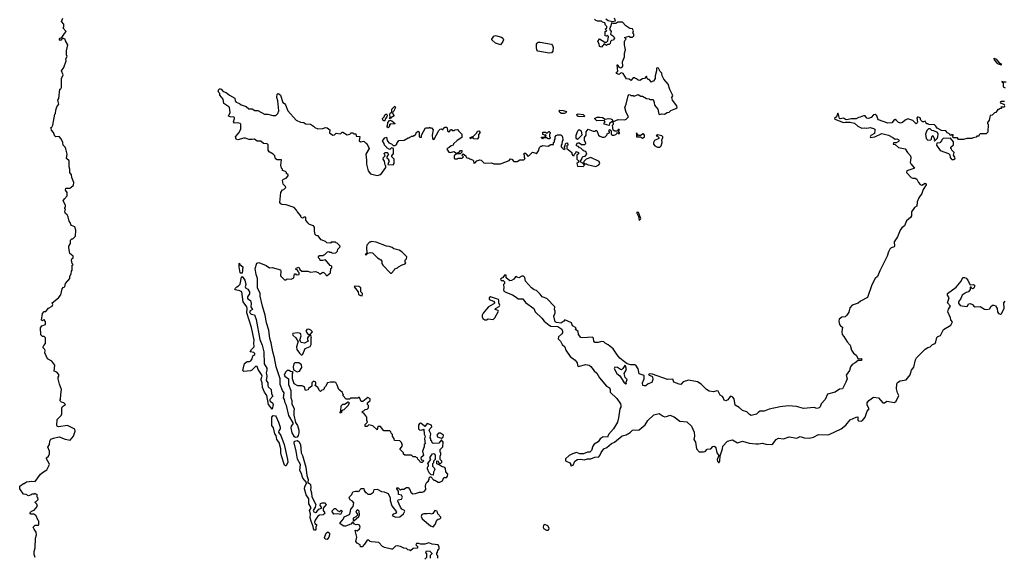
# Model space of a CAD drawing. Extents: x 2106670 to 2323771, y 35271 to 224896.
# Tile 399 of 419: x 2278960 to 2290762, y 175434 to 181878. Entities that reach past the tile are written whole.
import ezdxf

# ---------------------------------------------------------------- set-up
doc = ezdxf.new("R2010")
doc.units = 0

msp = doc.modelspace()

# ---------------------------------------------------------------- linework, layer by layer
at = {"layer": '0CON20XD'}
for points in [[(2279453, 177387), (2279462, 177445), (2279438, 177508), (2279422, 177575), (2279422, 177595), (2279430, 177605), (2279428, 177625), (2279405, 177652), (2279373, 177663), (2279382, 177735), (2279346, 177786), (2279294, 177814), (2279262, 177885), (2279267, 177907), (2279260, 177925), (2279243, 177943), (2279242, 177955), (2279248, 177972), (2279270, 177995), (2279270, 178065), (2279255, 178080), (2279232, 178082), (2279212, 178102), (2279208, 178185), (2279225, 178210), (2279270, 178225), (2279270, 178255), (2279260, 178265), (2279260, 178275), (2279255, 178280), (2279242, 178278), (2279235, 178270), (2279220, 178275), (2279233, 178357), (2279255, 178380), (2279275, 178380), (2279305, 178420), (2279350, 178445), (2279358, 178465), (2279350, 178485), (2279426, 178544), (2279455, 178580), (2279468, 178652), (2279482, 178668), (2279500, 178675), (2279508, 178715), (2279560, 178775), (2279560, 178805), (2279577, 178833), (2279580, 178865), (2279590, 178875), (2279590, 178935), (2279600, 178945), (2279590, 178955), (2279580, 178995), (2279585, 179010), (2279600, 179025), (2279600, 179045), (2279560, 179075), (2279548, 179145), (2279550, 179165), (2279570, 179195), (2279570, 179235), (2279585, 179250), (2279598, 179252), (2279630, 179285), (2279632, 179355), (2279620, 179395), (2279582, 179412), (2279573, 179423), (2279567, 179447), (2279553, 179463), (2279542, 179515), (2279529, 179539), (2279510, 179555), (2279503, 179573), (2279510, 179605), (2279502, 179612), (2279500, 179625), (2279510, 179635), (2279510, 179655), (2279482, 179705), (2279498, 179732), (2279530, 179765), (2279528, 179805), (2279510, 179835), (2279512, 179858), (2279561, 179859), (2279575, 179866), (2279604, 179896), (2279610, 179925), (2279586, 179985), (2279580, 180020), (2279563, 180045), (2279563, 180085), (2279553, 180115), (2279552, 180185), (2279522, 180215), (2279528, 180265), (2279515, 180330), (2279505, 180350), (2279480, 180375), (2279478, 180405), (2279459, 180449), (2279435, 180478), (2279395, 180473), (2279381, 180481), (2279367, 180525), (2279342, 180555), (2279338, 180578), (2279330, 180585), (2279345, 180590), (2279358, 180615), (2279382, 180745), (2279390, 180755), (2279392, 180795), (2279407, 180833), (2279428, 180865), (2279418, 180915), (2279430, 180935), (2279440, 181045), (2279455, 181050), (2279460, 181065), (2279462, 181175), (2279480, 181215), (2279460, 181265), (2279488, 181305), (2279518, 181385), (2279513, 181407), (2279530, 181435), (2279522, 181455), (2279520, 181505), (2279538, 181575), (2279508, 181625), (2279507, 181645), (2279473, 181657), (2279455, 181632), (2279445, 181628), (2279434, 181635), (2279445, 181656), (2279467, 181663), (2279499, 181711), (2279516, 181735), (2279480, 181775), (2279488, 181795), (2279488, 181825), (2279463, 181855), (2279477, 181897)], [(2286785, 180978), (2286752, 181042), (2286734, 181105), (2286680, 181165), (2286662, 181205), (2286658, 181235), (2286636, 181256), (2286618, 181295), (2286605, 181302), (2286592, 181295), (2286593, 181265), (2286578, 181205), (2286578, 181175), (2286558, 181142), (2286542, 181138), (2286535, 181130), (2286505, 181160), (2286495, 181160), (2286482, 181172), (2286475, 181200), (2286448, 181172), (2286425, 181170), (2286395, 181150), (2286372, 181152), (2286355, 181170), (2286342, 181172), (2286335, 181180), (2286315, 181180), (2286285, 181150), (2286267, 181167), (2286235, 181170), (2286195, 181232), (2286175, 181242), (2286162, 181238), (2286145, 181220), (2286112, 181232), (2286112, 181248), (2286130, 181255), (2286120, 181335), (2286130, 181335), (2286140, 181310), (2286165, 181300), (2286176, 181304), (2286189, 181321), (2286186, 181374), (2286208, 181432), (2286210, 181475), (2286220, 181515), (2286208, 181575), (2286208, 181615), (2286212, 181628), (2286230, 181645), (2286210, 181665), (2286265, 181680), (2286275, 181670), (2286305, 181670), (2286320, 181685), (2286320, 181705), (2286310, 181715), (2286318, 181745), (2286305, 181768), (2286273, 181773), (2286224, 181804), (2286185, 181850), (2286131, 181849), (2286105, 181832), (2286075, 181832), (2286055, 181840), (2286047, 181803), (2286030, 181765), (2286050, 181735), (2286040, 181705), (2286065, 181690), (2286087, 181667), (2286090, 181655), (2286080, 181645), (2286078, 181632), (2286052, 181628), (2286040, 181615), (2286038, 181592), (2286025, 181580), (2286005, 181580), (2285995, 181570), (2285965, 181590), (2285935, 181550), (2285910, 181555), (2285907, 181587), (2285890, 181615), (2285912, 181648), (2285975, 181610), (2285995, 181610), (2286010, 181625), (2286017, 181677), (2286005, 181690), (2285995, 181680), (2285980, 181685), (2285980, 181735), (2286000, 181745), (2285980, 181765), (2285998, 181782), (2286000, 181795), (2285982, 181812), (2285975, 181840), (2285945, 181850), (2285935, 181860), (2285885, 181860), (2285865, 181868), (2285850, 181885)], [(2285985, 181888), (2286015, 181868), (2286065, 181858), (2286100, 181865), (2286091, 181895)], [(2284725, 181578), (2284665, 181597), (2284620, 181635), (2284618, 181645), (2284645, 181682), (2284665, 181687), (2284735, 181669), (2284752, 181655), (2284758, 181635), (2284753, 181615), (2284725, 181578)], [(2285305, 181476), (2285172, 181502), (2285160, 181515), (2285153, 181545), (2285155, 181585), (2285162, 181598), (2285175, 181607), (2285198, 181608), (2285335, 181583), (2285348, 181568), (2285355, 181545), (2285349, 181501), (2285335, 181480), (2285305, 181476)], [(2290725, 181333), (2290685, 181348), (2290644, 181395), (2290640, 181415), (2290663, 181405), (2290702, 181362), (2290725, 181349), (2290725, 181333)], [(2290785, 181129), (2290758, 181128), (2290732, 181138), (2290735, 181130), (2290750, 181130), (2290750, 181075), (2290773, 181063)], [(2282558, 179258), (2282538, 179288), (2282515, 179290), (2282500, 179305), (2282492, 179345), (2282495, 179390), (2282480, 179405), (2282433, 179423), (2282412, 179442), (2282390, 179475), (2282390, 179505), (2282385, 179510), (2282365, 179510), (2282355, 179500), (2282342, 179502), (2282330, 179515), (2282330, 179525), (2282285, 179580), (2282280, 179595), (2282250, 179625), (2282155, 179658), (2282105, 179662), (2282091, 179671), (2282078, 179688), (2282090, 179805), (2282112, 179838), (2282128, 179842), (2282150, 179865), (2282148, 179878), (2282120, 179905), (2282110, 179955), (2282122, 179968), (2282155, 179980), (2282180, 180005), (2282178, 180018), (2282160, 180035), (2282160, 180045), (2282145, 180060), (2282112, 180072), (2282110, 180085), (2282098, 180098), (2282090, 180135), (2282098, 180198), (2282048, 180198), (2282025, 180210), (2282020, 180245), (2282000, 180265), (2281950, 180295), (2281940, 180315), (2281937, 180377), (2281925, 180390), (2281883, 180393), (2281852, 180422), (2281805, 180423), (2281775, 180446), (2281745, 180440), (2281705, 180443), (2281665, 180457), (2281645, 180457), (2281575, 180437), (2281555, 180447), (2281546, 180475), (2281587, 180523), (2281609, 180565), (2281610, 180625), (2281602, 180635), (2281575, 180641), (2281535, 180637), (2281524, 180655), (2281536, 180695), (2281533, 180705), (2281525, 180711), (2281482, 180712), (2281462, 180722), (2281482, 180765), (2281474, 180824), (2281465, 180834), (2281408, 180875), (2281401, 180925), (2281360, 180975), (2281360, 180995), (2281348, 181005), (2281341, 181025), (2281352, 181048), (2281365, 181050), (2281375, 181046), (2281398, 181018), (2281436, 181006), (2281473, 180973), (2281538, 180938), (2281542, 180905), (2281555, 180888), (2281593, 180873), (2281615, 180858), (2281675, 180838), (2281705, 180811), (2281745, 180808), (2281778, 180788), (2281815, 180788), (2281895, 180747), (2281935, 180747), (2281995, 180730), (2282032, 180728), (2282055, 180752), (2282068, 180785), (2282056, 180905), (2282044, 180946), (2282048, 180985), (2282055, 180992), (2282065, 180991), (2282085, 180974), (2282113, 180885), (2282135, 180874), (2282148, 180858), (2282176, 180786), (2282273, 180675), (2282325, 180649), (2282364, 180644), (2282385, 180628), (2282445, 180627), (2282483, 180603), (2282498, 180585), (2282535, 180568), (2282595, 180573), (2282625, 180587), (2282645, 180582), (2282677, 180557), (2282673, 180523), (2282715, 180493), (2282735, 180498), (2282753, 180517), (2282805, 180510), (2282825, 180530), (2282835, 180530), (2282885, 180497), (2282916, 180504), (2282935, 180520), (2282955, 180520), (2282965, 180510), (2282988, 180508), (2282993, 180483), (2283038, 180478), (2283030, 180425), (2283045, 180412), (2283085, 180420), (2283105, 180400), (2283118, 180398), (2283120, 180385), (2283135, 180370), (2283148, 180335), (2283110, 180265), (2283119, 180195), (2283116, 180145), (2283139, 180065), (2283165, 180031), (2283245, 180010), (2283289, 180021), (2283349, 180105), (2283350, 180125), (2283341, 180135), (2283333, 180183), (2283318, 180205), (2283320, 180225), (2283340, 180245), (2283330, 180275), (2283342, 180288), (2283368, 180288), (2283372, 180272), (2283380, 180265), (2283360, 180235), (2283362, 180222), (2283380, 180205), (2283382, 180192), (2283390, 180185), (2283372, 180142), (2283435, 180140), (2283450, 180155), (2283450, 180205), (2283420, 180235), (2283422, 180248), (2283440, 180275), (2283440, 180335), (2283415, 180340), (2283395, 180320), (2283360, 180340), (2283358, 180348), (2283332, 180372), (2283328, 180395), (2283310, 180425), (2283335, 180462), (2283355, 180470), (2283365, 180430), (2283385, 180400), (2283415, 180390), (2283435, 180370), (2283455, 180370), (2283480, 180385), (2283480, 180395), (2283505, 180430), (2283567, 180433), (2283615, 180460), (2283628, 180462), (2283635, 180470), (2283648, 180472), (2283655, 180480), (2283675, 180480), (2283685, 180490), (2283695, 180490), (2283710, 180505), (2283715, 180530), (2283728, 180532), (2283735, 180540), (2283750, 180525), (2283750, 180475), (2283758, 180468), (2283775, 180470), (2283778, 180495), (2283825, 180580), (2283865, 180580), (2283875, 180590), (2283882, 180582), (2283895, 180580), (2283917, 180557), (2283906, 180495), (2283908, 180455), (2283915, 180442), (2283928, 180445), (2283985, 180550), (2284000, 180565), (2284015, 180570), (2284025, 180560), (2284038, 180562), (2284042, 180578), (2284055, 180590), (2284075, 180590), (2284085, 180580), (2284090, 180545), (2284105, 180532), (2284118, 180542), (2284125, 180560), (2284135, 180560), (2284145, 180550), (2284165, 180550), (2284175, 180558), (2284202, 180562), (2284217, 180557), (2284220, 180545), (2284260, 180505), (2284260, 180465), (2284202, 180428), (2284162, 180388), (2284158, 180372), (2284133, 180367), (2284110, 180345), (2284092, 180338), (2284082, 180325), (2284105, 180292), (2284125, 180288), (2284165, 180298), (2284195, 180280), (2284228, 180292), (2284245, 180310), (2284258, 180308), (2284258, 180292), (2284238, 180272), (2284195, 180270), (2284170, 180245), (2284170, 180215), (2284175, 180210), (2284205, 180210), (2284215, 180220), (2284265, 180220), (2284280, 180235), (2284260, 180255), (2284275, 180270), (2284308, 180248), (2284312, 180232), (2284322, 180222), (2284345, 180220), (2284355, 180210), (2284388, 180198), (2284400, 180185), (2284405, 180160), (2284418, 180162), (2284440, 180185), (2284475, 180200), (2284490, 180195), (2284523, 180163), (2284538, 180158), (2284615, 180162), (2284645, 180152), (2284725, 180150), (2284828, 180192), (2284845, 180210), (2284858, 180208), (2284885, 180180), (2284925, 180180), (2284955, 180200), (2285005, 180200), (2285020, 180215), (2285010, 180225), (2285010, 180255), (2285000, 180265), (2285013, 180277), (2285027, 180277), (2285030, 180265), (2285055, 180240), (2285105, 180290), (2285145, 180280), (2285155, 180270), (2285180, 180305), (2285190, 180345), (2285205, 180360), (2285218, 180362), (2285225, 180370), (2285295, 180362), (2285325, 180380), (2285358, 180382), (2285360, 180405), (2285370, 180415), (2285370, 180435), (2285378, 180445), (2285378, 180472), (2285391, 180489), (2285405, 180498), (2285445, 180498), (2285459, 180489), (2285468, 180475), (2285470, 180435), (2285462, 180422), (2285460, 180385), (2285450, 180375), (2285450, 180355), (2285482, 180322), (2285500, 180335), (2285492, 180342), (2285490, 180355), (2285500, 180365), (2285502, 180388), (2285512, 180398), (2285525, 180400), (2285530, 180375), (2285520, 180365), (2285520, 180335), (2285580, 180285), (2285580, 180265), (2285592, 180252), (2285608, 180252), (2285612, 180268), (2285628, 180282), (2285632, 180298), (2285658, 180288), (2285658, 180272), (2285640, 180255), (2285640, 180205), (2285660, 180185), (2285658, 180172), (2285640, 180155), (2285645, 180122), (2285715, 180120), (2285730, 180135), (2285720, 180145), (2285720, 180160), (2285725, 180160), (2285735, 180150), (2285755, 180150), (2285763, 180143), (2285865, 180120), (2285901, 180139), (2285913, 180155), (2285905, 180178), (2285805, 180228), (2285752, 180208), (2285722, 180178), (2285720, 180160), (2285705, 180160), (2285698, 180168), (2285682, 180172), (2285682, 180188), (2285700, 180205), (2285702, 180228), (2285715, 180240), (2285738, 180242), (2285758, 180265), (2285748, 180298), (2285725, 180300), (2285715, 180310), (2285688, 180338), (2285672, 180342), (2285658, 180358), (2285642, 180362), (2285630, 180375), (2285645, 180400), (2285665, 180400), (2285695, 180380), (2285735, 180380), (2285748, 180392), (2285738, 180418), (2285730, 180425), (2285730, 180465), (2285750, 180495), (2285752, 180535), (2285773, 180567), (2285835, 180540), (2285855, 180540), (2285865, 180550), (2285878, 180548), (2285900, 180495), (2285915, 180480), (2285945, 180468), (2285965, 180468), (2285980, 180475), (2286000, 180495), (2286002, 180508), (2286012, 180518), (2286028, 180522), (2286030, 180535), (2286020, 180545), (2286035, 180560), (2286050, 180545), (2286050, 180505), (2286065, 180492), (2286085, 180492), (2286107, 180503), (2286118, 180512), (2286125, 180530), (2286132, 180512), (2286148, 180512), (2286150, 180525), (2286140, 180535), (2286142, 180548), (2286150, 180555), (2286145, 180560), (2286135, 180560), (2286125, 180540), (2286095, 180540), (2286072, 180552), (2286067, 180613), (2286078, 180625), (2286078, 180635), (2286070, 180655), (2286135, 180680), (2286212, 180678), (2286230, 180685), (2286258, 180712), (2286228, 180765), (2286213, 180825), (2286231, 180865), (2286254, 180966), (2286265, 180980), (2286278, 180978), (2286285, 180970), (2286315, 180970), (2286325, 180960), (2286375, 180980), (2286405, 180960), (2286425, 180960), (2286473, 180933), (2286505, 180930), (2286515, 180920), (2286555, 180920), (2286566, 180886), (2286568, 180855), (2286608, 180805), (2286623, 180745), (2286635, 180742), (2286655, 180750), (2286690, 180745), (2286723, 180767), (2286745, 180770), (2286765, 180788), (2286827, 180813), (2286840, 180825), (2286838, 180845), (2286784, 180914), (2286778, 180945), (2286790, 180965), (2286785, 180978)], [(2283405, 180690), (2283393, 180693), (2283400, 180705), (2283396, 180745), (2283402, 180758), (2283422, 180768), (2283422, 180805), (2283455, 180842), (2283463, 180825), (2283441, 180779), (2283428, 180765), (2283435, 180742), (2283450, 180725), (2283410, 180700), (2283405, 180690)], [(2290770, 180845), (2290755, 180830), (2290722, 180828), (2290728, 180812), (2290705, 180810), (2290695, 180800), (2290685, 180800), (2290660, 180765), (2290645, 180760), (2290617, 180733), (2290592, 180728), (2290580, 180675), (2290560, 180645), (2290562, 180632), (2290570, 180625), (2290565, 180530), (2290545, 180510), (2290475, 180510), (2290462, 180498), (2290458, 180482), (2290435, 180480), (2290425, 180470), (2290388, 180462), (2290375, 180452), (2290315, 180452), (2290275, 180440), (2290215, 180440), (2290202, 180462), (2290153, 180463), (2290140, 180475), (2290150, 180485), (2290148, 180498), (2290135, 180500), (2290125, 180490), (2290112, 180492), (2290110, 180505), (2290081, 180521), (2290060, 180545), (2290008, 180548), (2289957, 180577), (2289943, 180603), (2289925, 180618), (2289855, 180620), (2289848, 180628), (2289835, 180630), (2289820, 180645), (2289815, 180660), (2289795, 180652), (2289780, 180655), (2289763, 180673), (2289755, 180700), (2289735, 180710), (2289722, 180708), (2289713, 180697), (2289722, 180655), (2289718, 180642), (2289705, 180630), (2289665, 180670), (2289605, 180688), (2289575, 180672), (2289542, 180645), (2289517, 180637), (2289495, 180644), (2289471, 180671), (2289455, 180680), (2289442, 180678), (2289415, 180643), (2289365, 180639), (2289255, 180679), (2289245, 180690), (2289234, 180725), (2289215, 180741), (2289193, 180737), (2289166, 180705), (2289135, 180692), (2289115, 180696), (2289095, 180726), (2289075, 180726), (2289035, 180710), (2289015, 180706), (2288985, 180689), (2288925, 180689), (2288875, 180677), (2288860, 180680), (2288835, 180697), (2288795, 180688), (2288785, 180695), (2288775, 180743), (2288765, 180758), (2288751, 180715), (2288728, 180695), (2288732, 180685), (2288835, 180647), (2288855, 180651), (2288915, 180648), (2288965, 180637), (2289005, 180603), (2289055, 180577), (2289085, 180583), (2289116, 180576), (2289155, 180584), (2289195, 180574), (2289209, 180565), (2289212, 180555), (2289207, 180515), (2289162, 180488), (2289154, 180475), (2289158, 180465), (2289210, 180475), (2289295, 180512), (2289375, 180494), (2289427, 180467), (2289454, 180444), (2289475, 180448), (2289495, 180441), (2289504, 180425), (2289495, 180416), (2289465, 180402), (2289435, 180400), (2289430, 180385), (2289455, 180380), (2289495, 180347), (2289575, 180330), (2289603, 180285), (2289640, 180245), (2289643, 180225), (2289638, 180192), (2289636, 180165), (2289642, 180152), (2289685, 180100), (2289677, 180093), (2289595, 180068), (2289590, 180045), (2289645, 179988), (2289665, 179978), (2289695, 179977), (2289715, 179968), (2289732, 179925), (2289754, 179904), (2289775, 179896), (2289815, 179917), (2289825, 179912), (2289825, 179898), (2289789, 179841), (2289774, 179795), (2289736, 179744), (2289717, 179693), (2289715, 179642), (2289685, 179627), (2289652, 179575), (2289650, 179525), (2289640, 179505), (2289592, 179468), (2289568, 179405), (2289535, 179384), (2289515, 179355), (2289484, 179275), (2289443, 179215), (2289448, 179162), (2289444, 179155), (2289405, 179145), (2289391, 179129), (2289374, 179096), (2289358, 179042), (2289271, 178869), (2289241, 178799), (2289215, 178775), (2289175, 178700), (2289123, 178547), (2289039, 178505), (2289010, 178480), (2288940, 178455), (2288910, 178425), (2288899, 178371), (2288875, 178338), (2288855, 178318), (2288815, 178312), (2288783, 178287), (2288778, 178265), (2288788, 178225), (2288797, 178207), (2288822, 178192), (2288814, 178136), (2288817, 178105), (2288840, 178080), (2288878, 178015), (2288915, 177975), (2288929, 177915), (2288955, 177879), (2288986, 177855), (2289011, 177811), (2289045, 177817), (2289054, 177805), (2289045, 177794), (2289009, 177791), (2288975, 177764), (2288937, 177745), (2288919, 177715), (2288907, 177673), (2288866, 177615), (2288880, 177575), (2288864, 177535), (2288824, 177455), (2288785, 177448), (2288736, 177414), (2288642, 177388), (2288614, 177326), (2288569, 177275), (2288555, 177238), (2288545, 177227), (2288515, 177219), (2288485, 177229), (2288355, 177219), (2288272, 177242), (2288175, 177251), (2288075, 177238), (2287945, 177211), (2287885, 177187), (2287835, 177185), (2287815, 177175), (2287791, 177149), (2287728, 177135), (2287709, 177145), (2287678, 177178), (2287625, 177195), (2287585, 177230), (2287536, 177256), (2287526, 177335), (2287510, 177355), (2287485, 177364), (2287475, 177362), (2287447, 177323), (2287425, 177310), (2287405, 177318), (2287391, 177349)], [(2290765, 180897), (2290725, 180898), (2290718, 180892), (2290712, 180882), (2290757, 180867), (2290768, 180858)], [(2283325, 180664), (2283311, 180675), (2283309, 180695), (2283327, 180713), (2283335, 180736), (2283355, 180749), (2283364, 180735), (2283362, 180715), (2283346, 180695), (2283335, 180667), (2283325, 180664)], [(2285453, 180753), (2285436, 180765), (2285428, 180785), (2285435, 180792), (2285475, 180791), (2285516, 180776), (2285508, 180762), (2285485, 180754), (2285453, 180753)], [(2285725, 180712), (2285655, 180719), (2285643, 180725), (2285638, 180742), (2285655, 180750), (2285715, 180743), (2285732, 180725), (2285725, 180712)], [(2286025, 180610), (2285970, 180625), (2285963, 180637), (2285980, 180655), (2285968, 180668), (2285877, 180667), (2285850, 180695), (2285881, 180709), (2285915, 180710), (2285947, 180707), (2285977, 180687), (2286016, 180694), (2286045, 180691), (2286060, 180680), (2286068, 180662), (2286030, 180635), (2286025, 180610)], [(2283375, 180580), (2283362, 180595), (2283370, 180605), (2283373, 180645), (2283395, 180672), (2283420, 180665), (2283460, 180635), (2283455, 180630), (2283403, 180627), (2283390, 180615), (2283398, 180602), (2283375, 180580)], [(2284445, 180447), (2284405, 180450), (2284395, 180460), (2284375, 180460), (2284365, 180450), (2284360, 180465), (2284398, 180482), (2284438, 180522), (2284447, 180543), (2284465, 180547), (2284478, 180525), (2284458, 180502), (2284460, 180465), (2284445, 180447)], [(2285315, 180450), (2285295, 180450), (2285275, 180460), (2285235, 180460), (2285225, 180450), (2285215, 180460), (2285215, 180470), (2285245, 180470), (2285270, 180485), (2285265, 180500), (2285255, 180490), (2285248, 180498), (2285232, 180502), (2285232, 180528), (2285265, 180530), (2285272, 180522), (2285285, 180520), (2285302, 180538), (2285308, 180538), (2285320, 180525), (2285318, 180512), (2285310, 180505), (2285310, 180475), (2285320, 180465), (2285315, 180450)], [(2285645, 180440), (2285630, 180455), (2285630, 180495), (2285650, 180545), (2285665, 180560), (2285690, 180545), (2285700, 180495), (2285645, 180440)], [(2286425, 180458), (2286435, 180462), (2286448, 180475), (2286448, 180495), (2286440, 180505), (2286435, 180508), (2286402, 180488), (2286378, 180488), (2286355, 180520), (2286355, 180472), (2286402, 180472), (2286425, 180458)], [(2286605, 180348), (2286635, 180350), (2286650, 180365), (2286660, 180405), (2286656, 180434), (2286669, 180465), (2286668, 180475), (2286656, 180486), (2286605, 180498), (2286590, 180485), (2286605, 180480), (2286620, 180465), (2286620, 180455), (2286570, 180430), (2286558, 180405), (2286558, 180385), (2286574, 180364), (2286605, 180348)], [(2289925, 180420), (2289958, 180452), (2289967, 180473), (2289968, 180505), (2289960, 180525), (2289917, 180547), (2289895, 180550), (2289875, 180570), (2289855, 180570), (2289832, 180548), (2289819, 180505), (2289826, 180455), (2289845, 180434), (2289882, 180438), (2289890, 180445), (2289893, 180477), (2289905, 180490), (2289922, 180452), (2289930, 180445), (2289920, 180435), (2289925, 180420)], [(2290135, 180203), (2290155, 180204), (2290173, 180215), (2290171, 180231), (2290152, 180255), (2290160, 180285), (2290132, 180312), (2290128, 180328), (2290120, 180335), (2290122, 180348), (2290152, 180378), (2290152, 180412), (2290118, 180458), (2290028, 180452), (2290012, 180438), (2290010, 180425), (2289988, 180402), (2289952, 180398), (2289948, 180375), (2289995, 180308), (2290094, 180274), (2290109, 180259), (2290114, 180225), (2290125, 180210), (2290135, 180203)], [(2286385, 179472), (2286402, 179485), (2286406, 179496), (2286378, 179565), (2286365, 179570), (2286352, 179565), (2286379, 179519), (2286385, 179472)], [(2283972, 175425), (2283972, 175452), (2283960, 175465), (2283960, 175485), (2283970, 175495), (2283973, 175517), (2283982, 175528), (2283990, 175535), (2283990, 175555), (2283975, 175582), (2283905, 175590), (2283865, 175607), (2283815, 175590), (2283765, 175590), (2283745, 175600), (2283715, 175600), (2283710, 175585), (2283730, 175565), (2283728, 175542), (2283675, 175540), (2283645, 175510), (2283635, 175520), (2283612, 175522), (2283595, 175540), (2283565, 175542), (2283525, 175562), (2283485, 175570), (2283465, 175567), (2283428, 175532), (2283415, 175530), (2283333, 175553), (2283310, 175565), (2283265, 175612), (2283178, 175618), (2283163, 175623), (2283145, 175640), (2283125, 175638), (2283095, 175590), (2283065, 175560), (2283045, 175560), (2283040, 175585), (2283004, 175604), (2282988, 175625), (2283002, 175675), (2282980, 175755), (2282985, 175760), (2283005, 175752), (2283034, 175775), (2283041, 175795), (2283035, 175819), (2283015, 175828), (2282993, 175823), (2282975, 175830), (2282955, 175860), (2282928, 175832), (2282865, 175808), (2282845, 175808), (2282800, 175835), (2282800, 175845), (2282843, 175895), (2282851, 175919), (2282912, 175948), (2282922, 175968), (2282928, 176012), (2282957, 176043), (2282967, 176087), (2282950, 176105), (2282921, 176121), (2282910, 176145), (2282913, 176157), (2282940, 176185), (2282953, 176217), (2282985, 176228), (2283008, 176228), (2283015, 176220), (2283022, 176228), (2283035, 176230), (2283040, 176245), (2283055, 176260), (2283085, 176260), (2283090, 176235), (2283105, 176210), (2283115, 176210), (2283135, 176190), (2283165, 176190), (2283200, 176215), (2283210, 176245), (2283245, 176250), (2283295, 176222), (2283327, 176217), (2283377, 176197), (2283400, 176145), (2283400, 176115), (2283420, 176050), (2283478, 175978), (2283465, 175958), (2283435, 175951), (2283424, 175935), (2283465, 175915), (2283515, 175918), (2283562, 175955), (2283576, 175986), (2283574, 175995), (2283542, 176012), (2283523, 176033), (2283491, 176105), (2283496, 176124), (2283535, 176130), (2283549, 176155), (2283535, 176178), (2283500, 176185), (2283500, 176225), (2283480, 176255), (2283482, 176268), (2283498, 176268), (2283525, 176240), (2283535, 176250), (2283565, 176250), (2283595, 176270), (2283615, 176270), (2283637, 176247), (2283648, 176215), (2283674, 176194), (2283705, 176198), (2283754, 176216), (2283785, 176213), (2283807, 176223), (2283829, 176245), (2283823, 176285), (2283828, 176312), (2283840, 176335), (2283860, 176345), (2283860, 176355), (2283870, 176365), (2283870, 176385), (2283882, 176398), (2283888, 176398), (2283925, 176360), (2283935, 176360), (2283976, 176336), (2283995, 176334), (2284030, 176350), (2284045, 176390), (2284075, 176390), (2284080, 176395), (2284090, 176405), (2284092, 176432), (2284068, 176458), (2284065, 176500), (2284055, 176510), (2284015, 176522), (2283998, 176538), (2283960, 176555), (2283960, 176585), (2283965, 176590), (2283978, 176588), (2283982, 176572), (2283995, 176560), (2284008, 176562), (2284020, 176575), (2284020, 176585), (2284000, 176605), (2284000, 176645), (2284010, 176665), (2284010, 176685), (2284000, 176695), (2284000, 176725), (2284032, 176758), (2284037, 176815), (2284015, 176840), (2283985, 176800), (2283918, 176798), (2283900, 176815), (2283900, 176825), (2283890, 176835), (2283890, 176855), (2283880, 176865), (2283890, 176915), (2283870, 176955), (2283875, 176972), (2283902, 176998), (2283898, 177018), (2283845, 177039), (2283815, 177002), (2283785, 177030), (2283765, 177040), (2283752, 177038), (2283742, 177018), (2283741, 176975), (2283752, 176962), (2283775, 176959), (2283805, 176970), (2283808, 176908), (2283820, 176885), (2283812, 176855), (2283820, 176795), (2283810, 176785), (2283808, 176758), (2283790, 176705), (2283800, 176655), (2283770, 176625), (2283772, 176602), (2283798, 176598), (2283800, 176585), (2283785, 176570), (2283765, 176570), (2283758, 176588), (2283732, 176612), (2283728, 176628), (2283712, 176632), (2283708, 176638), (2283675, 176640), (2283655, 176660), (2283575, 176660), (2283562, 176672), (2283560, 176685), (2283520, 176725), (2283520, 176735), (2283538, 176752), (2283548, 176772), (2283538, 176808), (2283515, 176830), (2283452, 176832), (2283450, 176855), (2283430, 176885), (2283430, 176905), (2283412, 176922), (2283408, 176938), (2283398, 176948), (2283325, 176950), (2283285, 177000), (2283255, 177000), (2283245, 176960), (2283195, 177010), (2283145, 177020), (2283125, 177000), (2283102, 177002), (2283100, 177025), (2283130, 177055), (2283122, 177075), (2283123, 177113), (2283085, 177160), (2283070, 177165), (2283070, 177185), (2283085, 177190), (2283103, 177207), (2283125, 177210), (2283140, 177225), (2283140, 177255), (2283130, 177265), (2283130, 177285), (2283160, 177315), (2283160, 177335), (2283135, 177350), (2283075, 177300), (2283052, 177302), (2283035, 177350), (2283025, 177350), (2283015, 177340), (2282925, 177340), (2282915, 177330), (2282875, 177330), (2282832, 177372), (2282840, 177385), (2282832, 177392), (2282828, 177408), (2282784, 177444), (2282767, 177497), (2282748, 177528), (2282735, 177532), (2282685, 177532), (2282650, 177525), (2282625, 177480), (2282610, 177465), (2282610, 177455), (2282598, 177442), (2282582, 177438), (2282565, 177420), (2282552, 177432), (2282535, 177470), (2282502, 177492), (2282510, 177515), (2282508, 177535), (2282480, 177545), (2282460, 177525), (2282460, 177485), (2282422, 177458), (2282418, 177442), (2282385, 177432), (2282372, 177472), (2282362, 177482), (2282345, 177490), (2282295, 177488), (2282252, 177515), (2282230, 177575), (2282230, 177635), (2282238, 177648), (2282228, 177658), (2282205, 177660), (2282192, 177672), (2282165, 177672), (2282146, 177654), (2282132, 177615), (2282137, 177605), (2282182, 177572), (2282181, 177505), (2282209, 177435), (2282211, 177345), (2282222, 177315), (2282221, 177275), (2282252, 177215), (2282246, 177184), (2282247, 177137), (2282268, 177048), (2282290, 177015), (2282297, 176985), (2282306, 176956), (2282306, 176926), (2282300, 176895), (2282285, 176873), (2282265, 176870), (2282256, 176876), (2282226, 176925), (2282216, 176985), (2282219, 177005), (2282240, 177035), (2282240, 177045), (2282186, 177135), (2282160, 177255), (2282143, 177285), (2282136, 177324), (2282124, 177345), (2282132, 177405), (2282111, 177435), (2282084, 177504), (2282082, 177575), (2282036, 177715), (2282016, 177826), (2281993, 177895), (2281973, 178005), (2281958, 178055), (2281946, 178155), (2281918, 178245), (2281904, 178335), (2281872, 178445), (2281844, 178565), (2281844, 178595), (2281812, 178665), (2281812, 178775), (2281796, 178825), (2281784, 178896), (2281801, 178959), (2281827, 178967), (2281915, 178930), (2281953, 178903), (2281985, 178908), (2282085, 178880), (2282092, 178865), (2282088, 178808), (2282135, 178760), (2282155, 178760), (2282165, 178770), (2282215, 178768), (2282245, 178782), (2282255, 178830), (2282265, 178830), (2282275, 178820), (2282310, 178825), (2282310, 178845), (2282300, 178855), (2282300, 178865), (2282285, 178880), (2282270, 178885), (2282275, 178900), (2282305, 178910), (2282320, 178885), (2282343, 178863), (2282415, 178862), (2282445, 178852), (2282505, 178860), (2282537, 178847), (2282555, 178830), (2282565, 178830), (2282580, 178845), (2282595, 178850), (2282610, 178845), (2282630, 178825), (2282632, 178812), (2282645, 178810), (2282687, 178843), (2282690, 178895), (2282700, 178905), (2282700, 178925), (2282682, 178932), (2282625, 179000), (2282595, 178990), (2282562, 178992), (2282558, 179008), (2282542, 179022), (2282540, 179035), (2282555, 179050), (2282595, 179050), (2282605, 179060), (2282618, 179062), (2282650, 179095), (2282665, 179100), (2282675, 179090), (2282695, 179090), (2282705, 179080), (2282748, 179082), (2282768, 179102), (2282772, 179128), (2282798, 179152), (2282800, 179165), (2282765, 179200), (2282752, 179202), (2282745, 179210), (2282695, 179210), (2282685, 179200), (2282643, 179203), (2282625, 179220), (2282575, 179240), (2282558, 179258)], [(2283415, 178840), (2283450, 178875), (2283455, 178890), (2283488, 178902), (2283500, 178915), (2283545, 178940), (2283579, 178951), (2283588, 178965), (2283580, 178975), (2283580, 178995), (2283598, 179012), (2283600, 179035), (2283540, 179095), (2283508, 179115), (2283445, 179131), (2283425, 179146), (2283389, 179159), (2283355, 179162), (2283235, 179212), (2283175, 179220), (2283165, 179210), (2283155, 179210), (2283122, 179175), (2283117, 179145), (2283120, 179085), (2283100, 179065), (2283115, 179060), (2283135, 179080), (2283165, 179088), (2283190, 179085), (2283250, 179025), (2283289, 178999), (2283302, 178982), (2283302, 178955), (2283314, 178934), (2283405, 178840), (2283415, 178840)], [(2281625, 178840), (2281605, 178840), (2281602, 178845), (2281591, 178915), (2281590, 178955), (2281595, 178960), (2281600, 178945), (2281633, 178915), (2281625, 178840)], [(2287391, 177349), (2287385, 177362), (2287357, 177377), (2287332, 177425), (2287315, 177428), (2287275, 177416), (2287225, 177425), (2287194, 177444), (2287130, 177510), (2287085, 177539), (2286975, 177559), (2286915, 177539), (2286885, 177507), (2286865, 177508), (2286803, 177533), (2286788, 177568), (2286725, 177564), (2286545, 177629), (2286515, 177631), (2286498, 177625), (2286507, 177615), (2286537, 177607), (2286547, 177597), (2286548, 177565), (2286539, 177531), (2286495, 177512), (2286465, 177488), (2286445, 177488), (2286431, 177495), (2286425, 177525), (2286447, 177575), (2286444, 177614), (2286384, 177634), (2286372, 177692), (2286346, 177735), (2286332, 177742), (2286285, 177741), (2286243, 177753), (2286195, 177788), (2286155, 177820), (2286120, 177860), (2286075, 177934), (2286015, 177982), (2285979, 177999), (2285963, 178015), (2285935, 178020), (2285895, 178008), (2285855, 178009), (2285841, 178025), (2285839, 178060), (2285825, 178071), (2285705, 178063), (2285685, 178068), (2285658, 178105), (2285655, 178140), (2285622, 178165), (2285630, 178185), (2285588, 178208), (2285574, 178244), (2285495, 178280), (2285483, 178265), (2285445, 178242), (2285395, 178247), (2285378, 178255), (2285363, 178325), (2285378, 178365), (2285378, 178385), (2285369, 178405), (2285373, 178435), (2285278, 178535), (2285224, 178554), (2285199, 178589), (2285155, 178630), (2285125, 178640), (2285094, 178664), (2285022, 178745), (2285016, 178786), (2285000, 178805), (2284978, 178802), (2284945, 178784), (2284925, 178790), (2284915, 178800), (2284903, 178797), (2284884, 178766), (2284855, 178750), (2284835, 178748), (2284790, 178785), (2284790, 178815), (2284775, 178818), (2284748, 178782), (2284735, 178780), (2284722, 178768), (2284732, 178752), (2284755, 178750), (2284770, 178735), (2284770, 178715), (2284760, 178705), (2284762, 178665), (2284758, 178645), (2284764, 178625), (2284795, 178606), (2284869, 178579), (2284913, 178553), (2284935, 178532), (2284991, 178531), (2285025, 178488), (2285122, 178415), (2285140, 178375), (2285220, 178300), (2285248, 178265), (2285305, 178216), (2285325, 178206), (2285412, 178202), (2285457, 178167), (2285466, 178146), (2285466, 178124), (2285455, 178107), (2285417, 178075), (2285414, 178054), (2285443, 178025), (2285463, 177985), (2285495, 177956), (2285505, 177916), (2285560, 177840), (2285618, 177798), (2285642, 177765), (2285646, 177735), (2285655, 177720), (2285745, 177743), (2285785, 177737), (2285805, 177720), (2285845, 177669), (2285879, 177639), (2285912, 177585), (2285994, 177484), (2286028, 177465), (2286036, 177445), (2286038, 177415), (2286118, 177338), (2286160, 177275), (2286167, 177255), (2286165, 177235), (2286153, 177215), (2286139, 177105), (2286125, 177055), (2286077, 176973), (2286016, 176905), (2286006, 176875), (2285955, 176878), (2285917, 176855), (2285893, 176817), (2285845, 176789), (2285829, 176765), (2285814, 176715), (2285795, 176694), (2285765, 176696), (2285717, 176673), (2285675, 176676), (2285635, 176689), (2285585, 176676), (2285545, 176656), (2285504, 176615), (2285501, 176591), (2285556, 176566), (2285566, 176545), (2285564, 176534), (2285570, 176530), (2285595, 176538), (2285615, 176585), (2285645, 176606), (2285685, 176612), (2285725, 176604), (2285765, 176614), (2285805, 176613), (2285855, 176633), (2285901, 176639), (2285915, 176653), (2285931, 176689), (2285964, 176735), (2286000, 176750), (2286053, 176797), (2286091, 176815), (2286181, 176889), (2286230, 176900), (2286279, 176931), (2286304, 176956), (2286335, 176963), (2286375, 176956), (2286385, 176962), (2286457, 177023), (2286488, 177072), (2286560, 177140), (2286625, 177159), (2286675, 177124), (2286695, 177119), (2286725, 177125), (2286755, 177136), (2286805, 177117), (2286875, 177066), (2286955, 177057), (2287013, 177005), (2287043, 176935), (2287047, 176885), (2287042, 176845), (2287060, 176815), (2287074, 176734), (2287105, 176700), (2287155, 176697), (2287175, 176703), (2287201, 176729), (2287244, 176735), (2287268, 176762), (2287285, 176764), (2287295, 176759), (2287305, 176745), (2287315, 176687), (2287342, 176655), (2287321, 176605), (2287324, 176585), (2287335, 176572), (2287345, 176572), (2287351, 176585), (2287358, 176652), (2287386, 176735), (2287387, 176765), (2287445, 176826), (2287505, 176842), (2287565, 176805), (2287625, 176827), (2287705, 176801), (2287785, 176792), (2287817, 176795), (2287865, 176801), (2287905, 176791), (2287975, 176785), (2287987, 176793), (2288026, 176844), (2288055, 176862), (2288115, 176853), (2288185, 176878), (2288275, 176860), (2288317, 176883), (2288365, 176867), (2288425, 176861), (2288477, 176873), (2288535, 176905), (2288645, 176901), (2288664, 176905), (2288805, 176973), (2288863, 177017), (2288915, 177080), (2288985, 177115), (2289008, 177118), (2289008, 177078), (2289015, 177069), (2289045, 177066), (2289064, 177075), (2289095, 177114), (2289118, 177185), (2289141, 177215), (2289119, 177259), (2289120, 177285), (2289140, 177315), (2289195, 177354), (2289255, 177347), (2289305, 177284), (2289325, 177287), (2289355, 177304), (2289445, 177290), (2289465, 177307), (2289500, 177375), (2289483, 177405), (2289470, 177455), (2289474, 177515), (2289482, 177528), (2289515, 177550), (2289585, 177563), (2289620, 177600), (2289635, 177622), (2289652, 177675), (2289676, 177714), (2289698, 177802), (2289711, 177825), (2289815, 177930), (2289845, 177948), (2289875, 177957), (2289902, 177985), (2289933, 177997), (2289943, 178015), (2289952, 178068), (2289965, 178080), (2289998, 178092), (2290033, 178165), (2290121, 178215), (2290140, 178255), (2290122, 178282), (2290116, 178306), (2290086, 178375), (2290092, 178408), (2290117, 178445), (2290080, 178485), (2290103, 178545), (2290083, 178575), (2290082, 178595), (2290185, 178672), (2290247, 178745), (2290265, 178786), (2290285, 178788), (2290305, 178779), (2290326, 178755), (2290350, 178705), (2290355, 178700), (2290395, 178703), (2290404, 178694), (2290404, 178675), (2290399, 178661), (2290385, 178652), (2290370, 178660), (2290365, 178670), (2290355, 178670), (2290352, 178645), (2290333, 178617), (2290305, 178607), (2290259, 178575), (2290241, 178535), (2290214, 178495), (2290215, 178480), (2290234, 178454), (2290309, 178441), (2290320, 178445), (2290335, 178472), (2290355, 178477), (2290382, 178465), (2290395, 178448), (2290415, 178437), (2290475, 178439), (2290525, 178407), (2290555, 178403), (2290587, 178413), (2290601, 178439), (2290622, 178455), (2290638, 178458), (2290655, 178448), (2290677, 178415), (2290682, 178375), (2290692, 178355), (2290715, 178348), (2290730, 178355), (2290762, 178415), (2290758, 178485), (2290772, 178505)], [(2281985, 177210), (2281941, 177265), (2281921, 177375), (2281894, 177414), (2281871, 177471), (2281868, 177525), (2281854, 177556), (2281853, 177575), (2281867, 177605), (2281860, 177625), (2281817, 177685), (2281805, 177720), (2281790, 177725), (2281742, 177675), (2281725, 177667), (2281645, 177662), (2281634, 177674), (2281656, 177755), (2281685, 177780), (2281715, 177782), (2281730, 177790), (2281745, 177812), (2281753, 177847), (2281777, 177865), (2281778, 177878), (2281768, 177888), (2281722, 177895), (2281738, 177925), (2281772, 177958), (2281767, 178005), (2281772, 178035), (2281740, 178190), (2281683, 178365), (2281688, 178415), (2281682, 178435), (2281638, 178495), (2281624, 178614), (2281599, 178629), (2281548, 178638), (2281540, 178645), (2281545, 178660), (2281564, 178676), (2281584, 178686), (2281604, 178706), (2281618, 178792), (2281625, 178800), (2281658, 178755), (2281670, 178705), (2281663, 178675), (2281667, 178665), (2281696, 178646), (2281714, 178615), (2281715, 178590), (2281690, 178555), (2281690, 178545), (2281695, 178530), (2281725, 178510), (2281736, 178475), (2281732, 178435), (2281750, 178405), (2281722, 178388), (2281716, 178375), (2281721, 178361), (2281735, 178348), (2281775, 178340), (2281796, 178286), (2281837, 178045), (2281865, 177975), (2281887, 177895), (2281892, 177752), (2281921, 177701), (2281923, 177675), (2281914, 177645), (2281922, 177605), (2281916, 177555), (2281936, 177525), (2281933, 177495), (2281939, 177479), (2281974, 177445), (2281979, 177395), (2281994, 177366), (2281958, 177325), (2281958, 177315), (2281964, 177304), (2281991, 177285), (2281998, 177265), (2281985, 177210)], [(2283065, 178569), (2283068, 178595), (2283050, 178615), (2283049, 178665), (2283025, 178680), (2282980, 178685), (2282970, 178675), (2283016, 178615), (2283023, 178585), (2283045, 178570), (2283065, 178569)], [(2284535, 178280), (2284555, 178281), (2284576, 178294), (2284635, 178283), (2284657, 178305), (2284699, 178385), (2284694, 178394), (2284660, 178405), (2284662, 178415), (2284708, 178442), (2284714, 178455), (2284703, 178485), (2284705, 178515), (2284699, 178525), (2284603, 178555), (2284586, 178545), (2284586, 178525), (2284641, 178505), (2284654, 178485), (2284645, 178474), (2284580, 178435), (2284555, 178410), (2284515, 178362), (2284502, 178335), (2284502, 178315), (2284510, 178295), (2284535, 178280)], [(2282335, 177860), (2282345, 177862), (2282355, 177870), (2282382, 177935), (2282441, 177959), (2282454, 177985), (2282452, 178065), (2282458, 178078), (2282440, 178105), (2282470, 178135), (2282450, 178155), (2282425, 178167), (2282400, 178165), (2282388, 178145), (2282415, 178110), (2282430, 178105), (2282428, 178092), (2282408, 178065), (2282408, 178045), (2282418, 178025), (2282375, 178000), (2282335, 178010), (2282320, 178035), (2282333, 178087), (2282325, 178116), (2282294, 178124), (2282235, 178115), (2282230, 178110), (2282236, 178095), (2282269, 178065), (2282300, 178015), (2282293, 178007), (2282280, 177955), (2282282, 177925), (2282315, 177880), (2282335, 177860)], [(2282285, 177656), (2282315, 177664), (2282341, 177709), (2282339, 177739), (2282305, 177766), (2282257, 177763), (2282248, 177752), (2282237, 177715), (2282242, 177682), (2282285, 177656)], [(2286225, 177514), (2286232, 177518), (2286228, 177535), (2286240, 177565), (2286219, 177589), (2286205, 177635), (2286232, 177685), (2286220, 177730), (2286215, 177732), (2286191, 177695), (2286175, 177682), (2286163, 177683), (2286127, 177707), (2286095, 177711), (2286084, 177695), (2286116, 177635), (2286155, 177611), (2286202, 177535), (2286225, 177514)], [(2279145, 175430), (2279133, 175467), (2279132, 175505), (2279147, 175547), (2279150, 175665), (2279160, 175705), (2279157, 175737), (2279132, 175772), (2279122, 175795), (2279145, 175818), (2279185, 175820), (2279190, 175825), (2279190, 175865), (2279180, 175875), (2279155, 175940), (2279142, 175942), (2279135, 175950), (2279095, 175950), (2279080, 175965), (2279102, 175988), (2279135, 176000), (2279172, 176045), (2279165, 176070), (2279140, 176095), (2279158, 176102), (2279180, 176125), (2279177, 176147), (2279170, 176155), (2279168, 176188), (2279152, 176192), (2279145, 176200), (2279135, 176190), (2279105, 176190), (2279098, 176182), (2279065, 176170), (2279037, 176187), (2279005, 176190), (2278960, 176255), (2278960, 176285), (2279005, 176320), (2279015, 176320), (2279043, 176337), (2279105, 176348), (2279147, 176343), (2279210, 176430), (2279245, 176460), (2279286, 176484), (2279317, 176545), (2279315, 176560), (2279282, 176615), (2279282, 176625), (2279304, 176646), (2279317, 176675), (2279318, 176705), (2279298, 176752), (2279316, 176784), (2279322, 176825), (2279335, 176848), (2279365, 176863), (2279435, 176878), (2279505, 176848), (2279565, 176838), (2279603, 176885), (2279623, 176945), (2279620, 176970), (2279535, 177013), (2279425, 176999), (2279410, 177005), (2279407, 177015), (2279408, 177085), (2279456, 177134), (2279466, 177154), (2279467, 177223), (2279475, 177240), (2279510, 177265), (2279490, 177285), (2279460, 177295), (2279440, 177315), (2279448, 177325), (2279453, 177387)], [(2282815, 177160), (2282800, 177165), (2282802, 177178), (2282810, 177185), (2282812, 177248), (2282832, 177268), (2282855, 177270), (2282898, 177298), (2282910, 177285), (2282898, 177252), (2282845, 177200), (2282832, 177198), (2282822, 177188), (2282815, 177160)], [(2282155, 176530), (2282145, 176530), (2282135, 176540), (2282099, 176649), (2282091, 176685), (2282091, 176735), (2282070, 176810), (2282042, 176845), (2282034, 176894), (2282019, 176915), (2282002, 176985), (2281984, 177015), (2281984, 177115), (2281998, 177132), (2282025, 177130), (2282035, 177118), (2282063, 177055), (2282081, 176995), (2282082, 176975), (2282065, 176950), (2282064, 176934), (2282092, 176895), (2282131, 176785), (2282172, 176605), (2282174, 176575), (2282155, 176530)], [(2284015, 176862), (2284038, 176875), (2284039, 176899), (2284005, 176922), (2283980, 176920), (2283961, 176899), (2283969, 176879), (2283988, 176868), (2284015, 176862)], [(2282505, 175760), (2282495, 175760), (2282483, 175775), (2282478, 175805), (2282452, 175865), (2282443, 175905), (2282444, 175955), (2282434, 175995), (2282454, 176025), (2282424, 176075), (2282426, 176136), (2282392, 176182), (2282372, 176255), (2282377, 176283), (2282400, 176325), (2282352, 176382), (2282334, 176445), (2282319, 176475), (2282326, 176546), (2282291, 176611), (2282276, 176706), (2282250, 176805), (2282254, 176826), (2282285, 176833), (2282305, 176823), (2282326, 176785), (2282334, 176685), (2282348, 176655), (2282388, 176515), (2282402, 176415), (2282416, 176365), (2282412, 176332), (2282435, 176319), (2282444, 176305), (2282448, 176265), (2282446, 176245), (2282458, 176205), (2282460, 176160), (2282510, 176065), (2282502, 176035), (2282479, 175995), (2282485, 175977), (2282505, 175969), (2282515, 175972), (2282545, 176010), (2282578, 176022), (2282578, 176035), (2282563, 176055), (2282565, 176078), (2282585, 176086), (2282616, 176086), (2282630, 176075), (2282632, 176065), (2282598, 176022), (2282596, 175995), (2282616, 175966), (2282611, 175955), (2282597, 175943), (2282555, 175938), (2282532, 175928), (2282500, 175880), (2282494, 175854), (2282499, 175839), (2282517, 175825), (2282518, 175815), (2282508, 175795), (2282510, 175765), (2282505, 175760)], [(2283915, 176420), (2283892, 176422), (2283867, 176447), (2283848, 176495), (2283850, 176515), (2283860, 176525), (2283860, 176545), (2283850, 176555), (2283890, 176605), (2283882, 176618), (2283882, 176635), (2283895, 176660), (2283910, 176675), (2283925, 176678), (2283935, 176670), (2283940, 176655), (2283940, 176605), (2283920, 176585), (2283920, 176565), (2283910, 176555), (2283910, 176525), (2283930, 176505), (2283938, 176485), (2283922, 176455), (2283915, 176420)], [(2282805, 175948), (2282774, 175954), (2282725, 175952), (2282702, 175985), (2282735, 176020), (2282745, 176020), (2282775, 175990), (2282793, 175983), (2282815, 175998), (2282826, 175985), (2282805, 175948)], [(2282965, 175870), (2283025, 175922), (2283035, 175942), (2283030, 175985), (2283015, 176001), (2282997, 175993), (2282991, 175975), (2283010, 175950), (2283010, 175940), (2282990, 175920), (2282957, 175903), (2282958, 175878), (2282965, 175870)], [(2283915, 175800), (2283940, 175825), (2283962, 175878), (2283975, 175890), (2283997, 175893), (2284010, 175905), (2284008, 175915), (2283973, 175953), (2283966, 175986), (2283935, 175995), (2283911, 175959), (2283898, 175952), (2283875, 175959), (2283845, 175953), (2283805, 175956), (2283781, 175945), (2283773, 175923), (2283784, 175894), (2283885, 175810), (2283915, 175800)], [(2282645, 175648), (2282621, 175651), (2282613, 175673), (2282632, 175725), (2282655, 175740), (2282672, 175725), (2282673, 175705), (2282666, 175674), (2282645, 175648)], [(2285295, 175760), (2285303, 175767), (2285306, 175785), (2285292, 175812), (2285255, 175826), (2285240, 175820), (2285234, 175795), (2285240, 175780), (2285275, 175760), (2285295, 175760)], [(2283817, 175413), (2283840, 175435), (2283840, 175475), (2283830, 175485), (2283835, 175510), (2283877, 175507), (2283900, 175485), (2283900, 175475), (2283880, 175455), (2283880, 175425)]]:
    msp.add_lwpolyline(points, dxfattribs=at)

doc.saveas('drawing.dxf')
